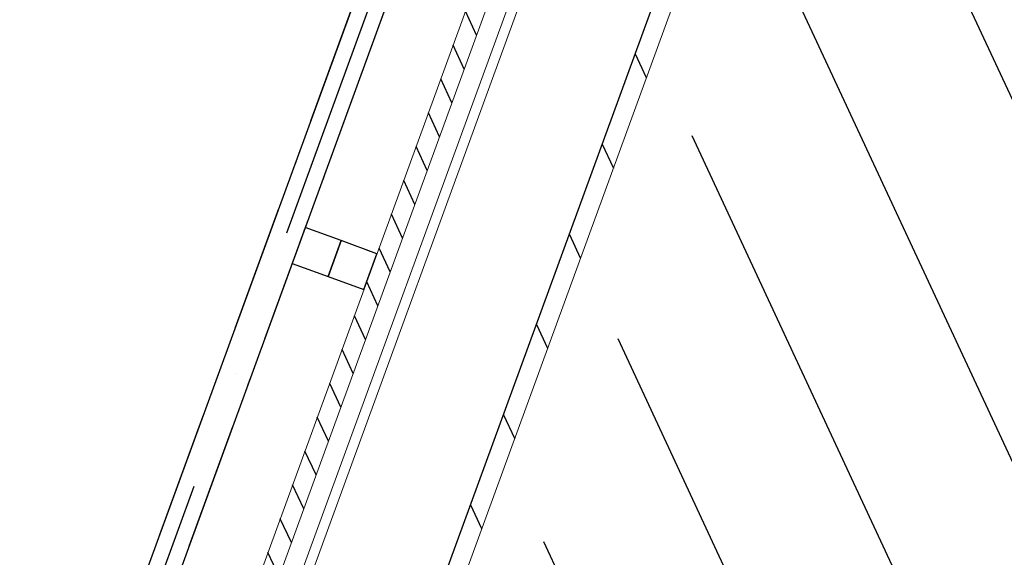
# Model space of a CAD drawing. Header units: millimetres. Extents: x 112481703 to 112588235, y 1264638581 to 1264713486.
# Tile 422 of 487: x 112577841 to 112579000, y 1264691409 to 1264692042. Entities that reach past the tile are written whole.
import ezdxf

# ---------------------------------------------------------------- set-up
doc = ezdxf.new("R2010")
doc.units = ezdxf.units.MM
doc.header["$LTSCALE"] = 0.5
doc.header["$MEASUREMENT"] = 0
for name, pattern in [('Over snittplan', [520, 300, -100, 20, -100]), ('PLINE', [0]), ('Prikk & stiplet', [1340.555525, 705.555534, -352.777767, 0, -282.222223])]:
    doc.linetypes.add(name, pattern=pattern)
doc.layers.add('235- Utvendig kledning og overflate', color=7, linetype='Continuous', lineweight=0)
doc.layers.add('236- Innvendig kledning og overflate', color=7, linetype='Continuous', lineweight=0)
for name, color, linetype in [('2791 Annet fast inventar', 7, 'Continuous'), ('LA_farge_dekke_asfalt2', 7, 'Continuous'), ('Yttervegger.A225', 7, 'Continuous'), ('Yttervegger.A225 (Skravur)', 7, 'Continuous')]:
    doc.layers.add(name, color=color, linetype=linetype)

msp = doc.modelspace()

# ---------------------------------------------------------------- hatches: boundary and pattern name
at = {"layer": 'LA_farge_dekke_asfalt2', "linetype": 'Continuous'}
h = msp.add_hatch(dxfattribs=at)
h.set_pattern_fill('Murverk', color=256, style=0, pattern_type=2)
h.set_pattern_definition([(294.956, (112557650, 1264717795), (163.1938, 75.94596), [])])
h.paths.add_polyline_path([(112562670.3, 1264672618.4), (112565507.4, 1264680394.8), (112573384.4, 1264677521), (112579262.4, 1264693632), (112587341.4, 1264690684.4), (112579714.9, 1264669780.9), (112576475.3, 1264670962.9), (112575386.6, 1264667979)])
at = {"layer": 'Yttervegger.A225 (Skravur)', "linetype": 'Continuous'}
h = msp.add_hatch(dxfattribs=at)
h.set_pattern_fill('Skrålinjer_1', color=256, style=0, pattern_type=2)
h.set_pattern_definition([(294.95599, (112557650, 1264717795), (27.198964, 12.65766), [])])
h.paths.add_polyline_path([(112579066.6, 1264693973.8), (112578070.7, 1264691243.9), (112578098.1, 1264691255), (112579087.3, 1264693966.2)])
h = msp.add_hatch(dxfattribs=at)
h.set_pattern_fill('Prikker_tett', color=256, style=0, pattern_type=2)
h.set_pattern_definition([(249.956, (112557650, 1264717795), (-81.357, 29.68231), [0, -50]), (249.956, (112557682.11, 1264717756.67), (-81.357, 29.68231), [0, -50])])
h.paths.add_polyline_path([(112578182.8, 1264691385), (112579120.2, 1264693954.2), (112579108.9, 1264693958.3), (112578171.6, 1264691389.1)])
h = msp.add_hatch(dxfattribs=at)
h.set_pattern_fill('Skrålinjer_2', color=256, style=0, pattern_type=2)
h.set_pattern_definition([(294.956, (112557650, 1264717795), (72.53057, 33.75376), [80, 0])])
h.paths.add_polyline_path([(112578353.9, 1264691357.8), (112579279.9, 1264693896), (112579259.2, 1264693903.5), (112578333.2, 1264691365.3)])

# ---------------------------------------------------------------- linework, layer by layer
at = {"layer": '235- Utvendig kledning og overflate', "linetype": 'PLINE'}
for p, q in [((112579087.3, 1264693966.2), (112578098.1, 1264691255)), ((112579108.9, 1264693958.3), (112578171.6, 1264691389.1)), ((112579120.2, 1264693954.2), (112578186.6, 1264691395.4))]:
    msp.add_line(p, q, dxfattribs=at)
at = {"layer": '235- Utvendig kledning og overflate', "linetype": 'PLINE', "flags": 128}
msp.add_lwpolyline([(112579066.6, 1264693973.8), (112578070.7, 1264691243.9)], dxfattribs=at)
at = {"layer": '236- Innvendig kledning og overflate', "linetype": 'PLINE', "flags": 128}
msp.add_lwpolyline([(112578353.9, 1264691357.8), (112579279.9, 1264693896)], dxfattribs=at)
at = {"layer": '2791 Annet fast inventar', "linetype": 'Over snittplan'}
for p, q in [((112578947.5, 1264694017.8), (112577886.8, 1264691110.3)), ((112578947.5, 1264694017.8), (112577886.8, 1264691110.3)), ((112578947.5, 1264694017.8), (112577886.8, 1264691110.3)), ((112578947.5, 1264694017.8), (112577886.8, 1264691110.3)), ((112578982.3, 1264694005.2), (112577921.5, 1264691097.6)), ((112578982.3, 1264694005.2), (112577921.5, 1264691097.6)), ((112578982.3, 1264694005.2), (112577921.5, 1264691097.6)), ((112578982.3, 1264694005.2), (112577921.5, 1264691097.6))]:
    msp.add_line(p, q, dxfattribs=at)
at = {"layer": '2791 Annet fast inventar', "linetype": 'PLINE'}
for p, q in [((112578947.5, 1264694017.8), (112577886.8, 1264691110.3)), ((112578947.5, 1264694017.8), (112577886.8, 1264691110.3)), ((112578947.5, 1264694017.8), (112577886.8, 1264691110.3)), ((112578982.3, 1264694005.2), (112577921.5, 1264691097.6)), ((112578982.3, 1264694005.2), (112577921.5, 1264691097.6)), ((112578982.3, 1264694005.2), (112577921.5, 1264691097.6))]:
    msp.add_line(p, q, dxfattribs=at)
at = {"layer": '2791 Annet fast inventar', "linetype": 'Prikk & stiplet'}
msp.add_line((112578964.9, 1264694011.5), (112577904.1, 1264691104), dxfattribs=at)
msp.add_line((112578964.9, 1264694011.5), (112577904.1, 1264691104), dxfattribs=at)
msp.add_line((112578964.9, 1264694011.5), (112577904.1, 1264691104), dxfattribs=at)
msp.add_line((112578964.9, 1264694011.5), (112577904.1, 1264691104), dxfattribs=at)
msp.add_line((112578964.9, 1264694011.5), (112577904.1, 1264691104), dxfattribs=at)
msp.add_line((112578964.9, 1264694011.5), (112577904.1, 1264691104), dxfattribs=at)
msp.add_line((112578964.9, 1264694011.5), (112577904.1, 1264691104), dxfattribs=at)
at = {"layer": '2791 Annet fast inventar', "linetype": 'PLINE', "flags": 128}
msp.add_lwpolyline([(112578176.9, 1264691797.5), (112578161.4, 1264691755.2), (112578203.7, 1264691739.8), (112578219.1, 1264691782.1)], close=True, dxfattribs=at)
msp.add_lwpolyline([(112578261.4, 1264691766.7), (112578219.1, 1264691782.1), (112578203.7, 1264691739.8), (112578246, 1264691724.4)], dxfattribs=at)
at = {"layer": '2791 Annet fast inventar', "linetype": 'Over snittplan', "flags": 128}
msp.add_lwpolyline([(112578219.1, 1264691782.1), (112578203.7, 1264691739.8), (112578246, 1264691724.4), (112578261.4, 1264691766.7)], close=True, dxfattribs=at)
msp.add_lwpolyline([(112578219.1, 1264691782.1), (112578203.7, 1264691739.8), (112578246, 1264691724.4), (112578261.4, 1264691766.7)], close=True, dxfattribs=at)
at = {"layer": 'Yttervegger.A225', "linetype": 'PLINE'}
msp.add_line((112578333.2, 1264691365.3), (112579259.2, 1264693903.5), dxfattribs=at)

doc.saveas('drawing.dxf')
